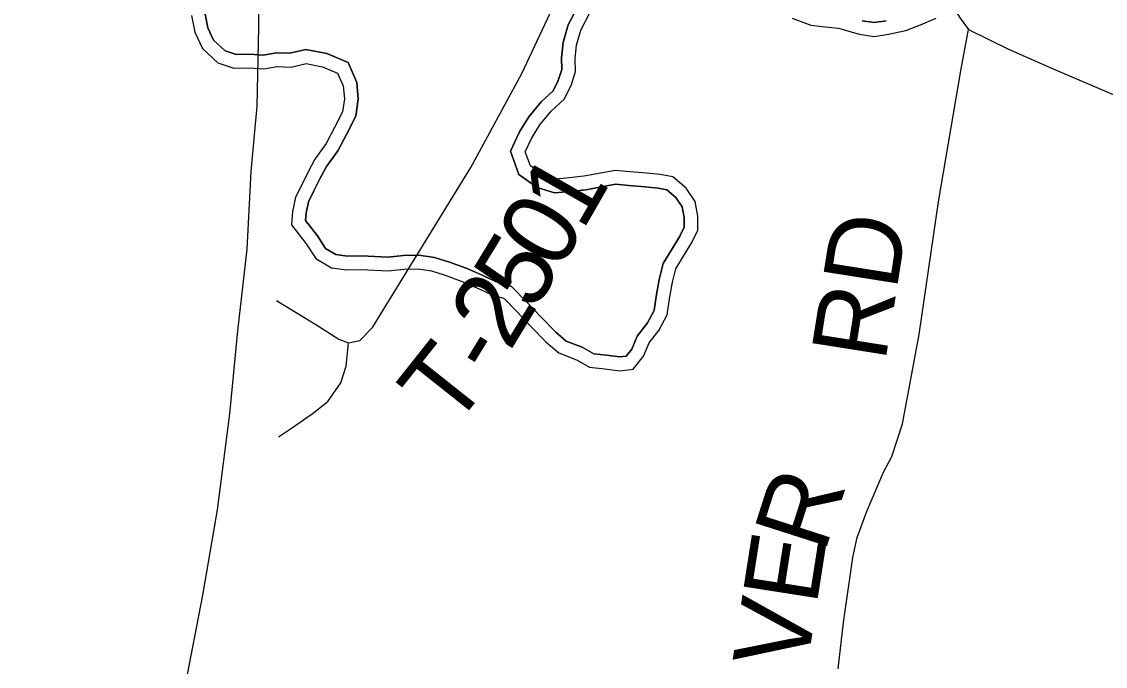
# Model space of a CAD drawing. Extents: x -22 to 431, y -18 to 160.
# Drawn here: x 324.854 to 325.676, y 157.471 to 157.96 of the extents above; entities that cross this region are included whole.
import ezdxf

# ---------------------------------------------------------------- set-up
doc = ezdxf.new("R2010")
doc.units = 0
for name, color, linetype in [('GM_X_Adjacent_County_Text', 7, 'Continuous'), ('GM_X_City_Street', 7, 'Continuous'), ('GM_X_City_Street_Text', 7, 'Continuous'), ('GM_X_Minor_River_Text', 7, 'Continuous'), ('GM_X_Rail_Line', 7, 'Continuous'), ('GM_X_Township_Subdivision_Text', 7, 'Continuous')]:
    doc.layers.add(name, color=color, linetype=linetype)

msp = doc.modelspace()

# ---------------------------------------------------------------- linework, layer by layer
at = {"layer": 'GM_X_Adjacent_County_Text'}
for points in [[(325.51203, 158.05869), (325.5202, 158.042), (325.53404, 158.01679), (325.55285, 157.98376), (325.56634, 157.9621), (325.57273, 157.95358), (325.6029, 157.93866), (325.63698, 157.92375), (325.73317, 157.88255)], [(325.47384, 157.46863), (325.47783, 157.50373), (325.48501, 157.55318), (325.4882, 157.56834), (325.49537, 157.58748), (325.50813, 157.61779), (325.51451, 157.62976), (325.52248, 157.65449), (325.53524, 157.72229), (325.54984, 157.8229), (325.56705, 157.92375), (325.57273, 157.95358)]]:
    msp.add_lwpolyline(points, dxfattribs=at)
at = {"layer": 'GM_X_Minor_River_Text'}
for points in [[(325.04787, 157.74802), (325.07749, 157.72986), (325.09511, 157.71867), (325.10225, 157.71593), (325.11095, 157.71772), (325.1205, 157.72746), (325.19513, 157.84903), (325.23372, 157.92014), (325.25911, 157.97399), (325.27942, 158.0065), (325.30765, 158.04161), (325.32576, 158.05797), (325.33529, 158.06393), (325.34244, 158.06512), (325.35396, 158.06631), (325.37183, 158.06711), (325.37779, 158.07068), (325.38573, 158.08618)], [(325.04931, 157.64457), (325.05921, 157.65127), (325.07481, 157.66208), (325.08662, 157.67141), (325.09661, 157.68569), (325.10053, 157.69814), (325.10225, 157.71593)]]:
    msp.add_lwpolyline(points, dxfattribs=at)
at = {"layer": 'GM_X_Rail_Line'}
msp.add_lwpolyline([(324.85447, 156.83874), (324.86934, 156.90769), (324.8861, 156.99326), (324.90248, 157.0792), (324.91826, 157.153), (324.93179, 157.22411), (324.94679, 157.29865), (324.96254, 157.37434), (324.9786, 157.45535), (324.99178, 157.52456), (325.00311, 157.58919), (325.01234, 157.66209), (325.01843, 157.72508), (325.02554, 157.78705), (325.02859, 157.84598), (325.03309, 157.89537), (325.03425, 157.95534), (325.03434, 158.06577), (325.03299, 158.11001), (325.0315, 158.14883), (325.02852, 158.20647), (325.02364, 158.26803)], dxfattribs=at)
at = {"layer": 'GM_X_Township_Subdivision_Text'}
for points in [[(325.28199, 157.83193), (325.27089, 157.83067), (325.25853, 157.82962), (325.24551, 157.83365), (325.23165, 157.84358), (325.22519, 157.86121), (325.2321, 157.87594), (325.23914, 157.88736), (325.24862, 157.89873), (325.2575, 157.90711), (325.26149, 157.915), (325.26406, 157.92327), (325.26398, 157.93207), (325.26518, 157.94381), (325.26903, 157.95709), (325.27681, 157.97214)], [(325.27681, 157.97214), (325.26903, 157.95709), (325.26518, 157.94381), (325.26398, 157.93207), (325.26406, 157.92327), (325.26149, 157.915), (325.2575, 157.90711), (325.24862, 157.89873), (325.23914, 157.88736), (325.2321, 157.87594), (325.22519, 157.86121), (325.23165, 157.84358), (325.24551, 157.83365), (325.25853, 157.82962), (325.27089, 157.83067), (325.28235, 157.83197)], [(324.98338, 157.96416), (324.98575, 157.95168), (324.99153, 157.93924), (325.00335, 157.92837), (325.01548, 157.92433), (325.0272, 157.92446), (325.03816, 157.92381), (325.04836, 157.92543), (325.05894, 157.92517), (325.07026, 157.92794), (325.08276, 157.92542), (325.09414, 157.92061), (325.09838, 157.9108), (325.09922, 157.90096), (325.0978, 157.89109), (325.09185, 157.87929), (325.08553, 157.8671), (325.07694, 157.85526), (325.07173, 157.84574), (325.0669, 157.83584), (325.06207, 157.82631), (325.0599, 157.81568), (325.05923, 157.80544), (325.07032, 157.79116), (325.0776, 157.77987), (325.08938, 157.7728), (325.10111, 157.7714), (325.11207, 157.77152), (325.13249, 157.7706), (325.14458, 157.77186), (325.15517, 157.77197), (325.16538, 157.77056), (325.17562, 157.76726), (325.18775, 157.76284), (325.19914, 157.75803), (325.21014, 157.75284), (325.22038, 157.74954), (325.22992, 157.73979), (325.24098, 157.72816), (325.25242, 157.71654), (325.26194, 157.7083), (325.27522, 157.70314), (325.2851, 157.69756), (325.29683, 157.69616), (325.30818, 157.69477), (325.31838, 157.69601), (325.32623, 157.70594), (325.3303, 157.71583), (325.33778, 157.72538), (325.3441, 157.73719), (325.34588, 157.74934), (325.34805, 157.76186), (325.3506, 157.77212), (325.35657, 157.78165), (325.3629, 157.79195), (325.36736, 157.80147), (325.36726, 157.81207), (325.36528, 157.82304), (325.35839, 157.8332), (325.34848, 157.84181), (325.33864, 157.8436), (325.32842, 157.84463), (325.31594, 157.84564), (325.30459, 157.84665), (325.29364, 157.84465), (325.28081, 157.84224)], [(324.99374, 157.96518), (324.9957, 157.95489), (325.00007, 157.94548), (325.00873, 157.93751), (325.01711, 157.93472), (325.02744, 157.93483), (325.03764, 157.93423), (325.04767, 157.93583), (325.05782, 157.93557), (325.07004, 157.93856), (325.08583, 157.93538), (325.10201, 157.92854), (325.10857, 157.91337), (325.10966, 157.90066), (325.10782, 157.88794), (325.10109, 157.87457), (325.09439, 157.86163), (325.08573, 157.84971), (325.08095, 157.84097), (325.07619, 157.83122), (325.07195, 157.82286), (325.0702, 157.8143), (325.06984, 157.8087), (325.07879, 157.79717), (325.08501, 157.78752), (325.09281, 157.78283), (325.10167, 157.78178), (325.11225, 157.78189), (325.13219, 157.78099), (325.14399, 157.78222), (325.15582, 157.78235), (325.1677, 157.78071), (325.17899, 157.77707), (325.19155, 157.7725), (325.20337, 157.7675), (325.21396, 157.76251), (325.226, 157.75862), (325.23738, 157.74699), (325.24843, 157.73537), (325.25952, 157.72411), (325.26738, 157.71732), (325.27967, 157.71253), (325.28839, 157.70761), (325.29807, 157.70646), (325.30819, 157.70522), (325.31288, 157.70579), (325.31719, 157.71123), (325.32125, 157.7211), (325.32906, 157.73107), (325.3341, 157.74049), (325.33564, 157.75097), (325.33789, 157.764), (325.34093, 157.77623), (325.34775, 157.78712), (325.35376, 157.79688), (325.35696, 157.80373), (325.3569, 157.8111), (325.35546, 157.81903), (325.35056, 157.82626), (325.34382, 157.83211), (325.33719, 157.83332), (325.32749, 157.8343), (325.31506, 157.8353), (325.30507, 157.8362), (325.29554, 157.83445), (325.28273, 157.83204)], [(325.28235, 157.83197), (325.29554, 157.83445), (325.30507, 157.8362), (325.31506, 157.8353), (325.32749, 157.8343), (325.33719, 157.83332), (325.34382, 157.83211), (325.35056, 157.82626), (325.35546, 157.81903), (325.3569, 157.8111), (325.35696, 157.80373), (325.35376, 157.79688), (325.34775, 157.78712), (325.34093, 157.77623), (325.33789, 157.764), (325.33564, 157.75097), (325.3341, 157.74049), (325.32906, 157.73107), (325.32125, 157.7211), (325.31719, 157.71123), (325.31288, 157.70579), (325.30819, 157.70522), (325.29807, 157.70646), (325.28839, 157.70761), (325.27967, 157.71253), (325.26738, 157.71732), (325.25952, 157.72411), (325.24843, 157.73537), (325.23738, 157.74699), (325.226, 157.75862), (325.21396, 157.76251), (325.20337, 157.7675), (325.19155, 157.7725), (325.17899, 157.77707), (325.1677, 157.78071), (325.15582, 157.78235), (325.14399, 157.78222), (325.13219, 157.78099), (325.11225, 157.78189), (325.10167, 157.78178), (325.09281, 157.78283), (325.08501, 157.78752), (325.07879, 157.79717), (325.06984, 157.8087), (325.0702, 157.8143), (325.07195, 157.82286), (325.07619, 157.83122), (325.08095, 157.84097), (325.08573, 157.84971), (325.09439, 157.86163), (325.10109, 157.87457), (325.10782, 157.88794), (325.10966, 157.90066), (325.10857, 157.91337), (325.10201, 157.92854), (325.08583, 157.93538), (325.07004, 157.93856), (325.05782, 157.93557), (325.04767, 157.93583), (325.03764, 157.93423), (325.02744, 157.93483), (325.01711, 157.93472), (325.00873, 157.93751), (325.00007, 157.94548), (324.9957, 157.95489), (324.99374, 157.96518)], [(325.28081, 157.84224), (325.26986, 157.84099), (325.25966, 157.84012), (325.25018, 157.84306), (325.24029, 157.85015), (325.23642, 157.86072), (325.24125, 157.871), (325.24758, 157.88129), (325.25619, 157.89161), (325.26593, 157.90081), (325.27114, 157.91109), (325.27445, 157.92174), (325.27436, 157.93159), (325.27541, 157.94183), (325.27871, 157.95323), (325.2854, 157.96618)], [(325.43892, 157.9621), (325.45295, 157.95694), (325.46392, 157.95554), (325.47414, 157.95451), (325.48967, 157.95013), (325.50103, 157.94835), (325.51198, 157.94998), (325.52519, 157.95277), (325.53611, 157.95705), (325.54816, 157.96211)], [(325.49189, 157.96028), (325.50107, 157.95884), (325.51014, 157.96019)], [(325.51014, 157.96019), (325.50107, 157.95884), (325.49189, 157.96028)]]:
    msp.add_lwpolyline(points, dxfattribs=at)

# ---------------------------------------------------------------- texts
at = {"layer": 'GM_X_City_Street'}
for s, height, rotation, p in [('RD', 0.056818, 81.00309, (325.50942, 157.70063)), ('R', 0.05682, 72.19019, (325.46337, 157.55577)), ('E', 0.05682, 81.08863, (325.45733, 157.51605)), ('V', 0.05682, 81.41474, (325.44988, 157.46669))]:
    msp.add_text(s, height=height, rotation=rotation, dxfattribs=at).set_placement(p)
at = {"layer": 'GM_X_City_Street_Text'}
for s, rotation, p in [('1', 60.2124, (325.27984, 157.80008)), ('0', 59.2059, (325.26137, 157.76908)), ('5', 58.6855, (325.24289, 157.73869)), ('2', 58.59635, (325.2246, 157.70874)), ('T', 51.55236, (325.18161, 157.64933)), ('-', 58.4547, (325.21232, 157.68872))]:
    msp.add_text(s, height=0.05682, rotation=rotation, dxfattribs=at).set_placement(p)

doc.saveas('drawing.dxf')
